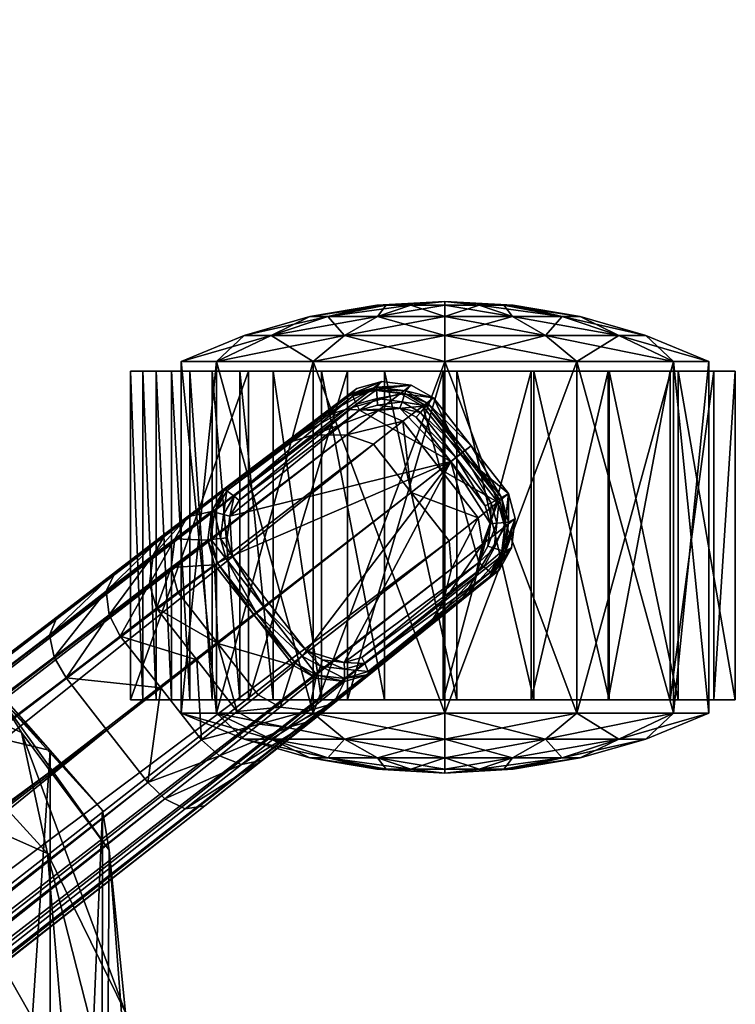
# Model space of a CAD drawing. Header units: inches. Extents: x 82 to 767, y -5 to 263.
# Tile 868 of 1056: x 696.04 to 698.28, y 129.52 to 132.6. Entities that reach past the tile are written whole.
import ezdxf

# ---------------------------------------------------------------- set-up
doc = ezdxf.new("R2010")
doc.units = ezdxf.units.IN
doc.header["$MEASUREMENT"] = 0
for name, color, linetype in [('A-FURN-3-COLLECTION-SEAT-BASE', 254, 'Continuous'), ('A-FURN-3-COLLECTION-SEAT-CASTER', 250, 'Continuous'), ('A-FURN-3-COLLECTION-SEAT-CUSHION', 12, 'Continuous')]:
    doc.layers.add(name, color=color, linetype=linetype)

# ---------------------------------------------------------------- blocks, each defined once
blk = doc.blocks.new('HCCE-LTUS-LA5XC-3D-3')
at = {"layer": 'A-FURN-3-COLLECTION-SEAT-BASE'}
mesh = blk.add_polyface(dxfattribs=at)
corners = [(-2.7089, -7.1316, 17.4314), (-2.6825, -7.1316, 17.5411), (-2.6805, -5.8437, 17.486), (-2.7067, -5.8437, 17.3769), (-1.3979, -5.8586, 17.5247), (-1.4144, -5.8586, 17.4137), (-1.4213, -7.1466, 17.4678), (-1.4048, -7.1466, 17.5794), (-1.3093, -0.767, 11.869), (-1.5515, -0.4969, 11.869), (-1.5515, -0.4969, 9.31), (-1.3093, -0.767, 9.31), (-1.5881, -0.5215, 9.2142), (-1.337, -0.8049, 9.2142), (-10.361, -7.6387, 4.1484), (-1.6472, -0.976, 7.4592), (-1.6558, -1.0843, 7.5418), (-1.5142, -1.0517, 7.5948), (-1.6522, -1.1055, 7.5942), (-1.5136, -1.0397, 7.5405), (-10.3699, -7.7653, 4.2669), (-10.3981, -7.5739, 4.1196), (-1.5655, -0.8311, 7.4151), (-1.6729, -1.105, 8.7922), (-1.4464, -0.955, 9.0677), (-1.5655, -0.8311, 9.0687), (-1.5509, -0.9093, 9.0372), (-1.5704, -1.0024, 8.967), (-1.5704, -1.0024, 8.967), (-1.5028, -0.9711, 9.0097), (-1.3667, -1.042, 8.8701), (-1.5142, -1.0516, 8.8406), (-1.3667, -1.042, 7.5946), (-1.5308, -1.0371, 8.8778), (-1.4464, -0.955, 7.4151), (-1.3696, -1.0426, 7.5404), (-1.5267, -0.9634, 7.4328), (-1.4087, -1.0275, 8.9347), (-1.3099, -1.0219, 8.9808), (-1.4464, -0.955, 9.0677), (-1.2845, -0.7321, 11.9698), (-1.5165, -0.4734, 11.9698), (-10.5261, -7.4101, 4.1196), (-1.7578, -0.6354, 7.4151), (-1.7578, -0.6354, 9.0687), (-1.5655, -0.8311, 9.0687), (-1.7555, -0.1818, 9.2142), (-1.8662, -0.3834, 9.0687), (-1.8662, -0.3834, 9.0687), (-1.3561, -0.622, 3.4781), (-1.5078, -0.4675, 3.4781), (-1.5934, -0.2687, 3.4781), (-1.3561, -0.622, 7.4151), (-1.5078, -0.4675, 7.4151), (-1.8662, -0.3835, 7.4151), (-1.5934, -0.2687, 7.4151)]
mesh.append_faces([[corners[k] for k in face] for face in [(24, 25, 26), (27, 28, 29), (26, 27, 29), (23, 33, 28), (22, 34, 36), (36, 15, 22), (29, 39, 24), (29, 24, 26), (23, 31, 33)]])
mesh.append_faces([[corners[k] for k in face] for face in [(44, 13, 12), (44, 47, 48)]], dxfattribs={"vtx0": -1})
mesh.append_faces([[corners[k] for k in face] for face in [(44, 25, 13)]], dxfattribs={"vtx0": -1, "vtx1": -1, "vtx2": -1})
mesh.append_faces([[corners[k] for k in face] for face in [(0, 1, 2), (2, 3, 0), (4, 5, 3), (3, 2, 4), (5, 6, 0), (0, 3, 5), (6, 7, 1), (1, 0, 6), (7, 4, 2), (2, 1, 7), (8, 9, 10), (11, 10, 12), (12, 13, 11), (14, 15, 16), (17, 18, 16), (16, 19, 17), (16, 18, 20), (21, 22, 15), (20, 18, 23), (30, 31, 17), (17, 32, 30), (31, 23, 18), (18, 17, 31), (34, 35, 19), (19, 36, 34), (32, 17, 19), (19, 35, 32), (15, 36, 19), (19, 16, 15), (29, 28, 33), (33, 37, 29), (38, 39, 29), (29, 37, 38), (31, 30, 37), (37, 33, 31), (40, 41, 9), (42, 43, 22), (44, 45, 25), (25, 24, 13), (44, 12, 46), (49, 50, 51), (34, 22, 52), (22, 43, 53), (53, 52, 22), (43, 54, 55), (55, 53, 43), (52, 53, 50), (50, 49, 52)]], dxfattribs={"vtx2": -1})
mesh = blk.add_polyface(dxfattribs=at)
corners = [(-10.8635, -7.9284, 2.02), (-10.987, -7.7703, 2.02), (-10.8738, -7.6819, 3.525), (-1.5509, -0.9093, 9.0372), (-11.2776, -8.3358, 4.5306), (-11.1698, -8.335, 4.491), (-1.5704, -1.0024, 8.967), (-1.6558, -1.0843, 7.5418), (-10.3458, -7.7081, 4.2062), (-10.361, -7.6387, 4.1484), (-1.5655, -0.8311, 9.0687), (-11.3609, -8.3067, 4.5466), (-1.5655, -0.8311, 9.0687), (-10.3699, -7.7653, 4.2669), (-11.0853, -8.3086, 4.4413), (-1.6729, -1.105, 8.7922), (-1.5704, -1.0024, 8.967), (-1.6472, -0.976, 7.4592), (-10.3981, -7.5739, 4.1196), (-10.8077, -7.6302, 3.7745), (-10.6952, -7.5422, 3.9671), (-10.568, -7.7049, 3.9671), (-10.6814, -7.792, 3.7745), (-10.5331, -7.7714, 3.9937), (-10.6593, -7.8683, 3.7791), (-10.7481, -7.8428, 3.525), (-10.5236, -7.8452, 4.0499), (-10.5524, -7.906, 4.1098), (-1.5655, -0.8311, 7.4151), (-10.5261, -7.4101, 4.1196), (-1.7578, -0.6354, 9.0687), (-11.4794, -8.155, 4.5466), (-1.933, -0.3403, 9.0372), (-2.0266, -0.3232, 8.967), (-11.5792, -7.8111, 4.491), (-11.606, -7.9154, 4.5306), (-2.1347, -0.3713, 7.5418), (-2.0312, -0.4043, 7.4592), (-10.7079, -7.1946, 4.1484), (-10.7716, -7.1631, 4.2062), (-1.8662, -0.3834, 9.0687), (-1.8662, -0.3834, 9.0687), (-11.5979, -8.0033, 4.5466), (-10.8329, -7.1727, 4.2669), (-2.153, -0.3599, 7.5942), (-2.0266, -0.3232, 8.967), (-2.1604, -0.3792, 8.7922), (-11.5331, -7.7354, 4.4413), (-1.8662, -0.3835, 7.4151), (-10.654, -7.2463, 4.1196), (-10.9341, -7.4685, 3.7745), (-10.8223, -7.3796, 3.9671), (-11.0029, -7.4286, 3.7791), (-10.8783, -7.3296, 3.9937), (-10.9476, -7.3025, 4.0499), (-11.0135, -7.3158, 4.1098), (-1.7578, -0.6354, 7.4151)]
mesh.append_faces([[corners[k] for k in face] for face in [(41, 35, 42), (33, 47, 34)]], dxfattribs={"vtx0": -1})
mesh.append_faces([[corners[k] for k in face] for face in [(10, 4, 12), (6, 14, 16)]], dxfattribs={"vtx0": -1, "vtx1": -1})
mesh.append_faces([[corners[k] for k in face] for face in [(41, 40, 35), (33, 45, 47)]], dxfattribs={"vtx1": -1, "vtx2": -1})
mesh.append_faces([[corners[k] for k in face] for face in [(0, 1, 2), (3, 4, 5), (5, 6, 3), (7, 8, 9), (10, 11, 4), (4, 3, 12), (13, 8, 7), (6, 5, 14), (14, 15, 16), (17, 9, 18), (19, 20, 21), (21, 22, 19), (21, 23, 24), (24, 22, 21), (2, 19, 22), (22, 25, 2), (18, 9, 23), (23, 21, 18), (26, 23, 9), (9, 8, 26), (8, 13, 27), (15, 14, 13), (28, 18, 29), (18, 21, 20), (20, 29, 18), (11, 10, 30), (30, 31, 11), (32, 33, 34), (34, 35, 32), (36, 37, 38), (38, 39, 36), (40, 32, 35), (43, 44, 36), (36, 39, 43), (45, 46, 47), (37, 48, 49), (49, 38, 37), (19, 50, 51), (51, 20, 19), (52, 53, 51), (50, 19, 2), (49, 51, 53), (53, 38, 49), (54, 39, 38), (38, 53, 54), (55, 43, 39), (46, 44, 43), (43, 47, 46), (48, 56, 29), (29, 49, 48), (49, 29, 20), (20, 51, 49), (42, 31, 30), (30, 41, 42)]], dxfattribs={"vtx2": -1})
mesh = blk.add_polyface(dxfattribs=at)
corners = [(-11.1106, -7.6122, 2.02), (-10.9996, -7.521, 3.525), (-10.8738, -7.6819, 3.525), (-10.987, -7.7703, 2.02), (-11.1592, -7.4712, 3.5388), (-11.0692, -7.4818, 3.5262), (-11.1802, -7.5731, 2.0196), (-11.27, -7.5627, 2.0187), (-11.2358, -7.4931, 3.5732), (-11.3469, -7.5849, 2.0175), (-11.0932, -7.4183, 3.7992), (-10.9476, -7.3025, 4.0499), (-10.8783, -7.3296, 3.9937), (-11.0029, -7.4286, 3.7791), (-10.8223, -7.3796, 3.9671), (-10.9341, -7.4685, 3.7745), (-11.1705, -7.4406, 3.8396), (-11.0135, -7.3158, 4.1098), (-10.7716, -7.1631, 4.2062), (-11.7346, -7.8994, 2.0215), (-11.7547, -7.9113, 4.0419), (-11.7216, -7.8849, 4.1967), (-11.6366, -7.8174, 4.3498), (-11.5331, -7.7354, 4.4413), (-10.8329, -7.1727, 4.2669), (-11.3445, -7.5936, 1.9974), (-11.2708, -7.5722, 1.9987), (-11.2705, -7.6013, 1.9717), (-11.3337, -7.6194, 1.9706), (-11.1842, -7.5821, 1.9998), (-11.1948, -7.6101, 1.9726), (-11.1173, -7.6196, 2.0003), (-11.1375, -7.6424, 1.9731), (-11.7278, -7.9048, 2.0013), (-11.7068, -7.922, 1.9747), (-11.3248, -7.638, 1.9623), (-11.2694, -7.622, 1.9635), (-11.2016, -7.6299, 1.9646), (-11.1512, -7.6582, 1.9651), (-10.9948, -7.7764, 2.0003), (-11.0184, -7.7948, 1.9731), (-11.0346, -7.8074, 1.9651), (-11.6909, -7.9352, 1.9664)]
mesh.append_faces([[corners[k] for k in face] for face in [(0, 1, 2), (2, 3, 0), (4, 5, 6), (6, 7, 4), (8, 4, 7), (7, 9, 8), (5, 1, 0), (0, 6, 5), (10, 11, 12), (12, 13, 10), (14, 15, 13), (16, 17, 11), (11, 10, 16), (2, 1, 15), (4, 10, 13), (13, 5, 4), (8, 16, 10), (10, 4, 8), (15, 1, 5), (5, 13, 15), (18, 11, 17), (8, 9, 19), (19, 20, 8), (20, 21, 16), (16, 8, 20), (22, 17, 16), (16, 21, 22), (23, 24, 17), (17, 22, 23), (25, 26, 27), (27, 28, 25), (26, 29, 30), (30, 27, 26), (29, 31, 32), (32, 30, 29), (33, 25, 28), (9, 7, 26), (26, 25, 9), (7, 6, 29), (29, 26, 7), (6, 0, 31), (31, 29, 6), (34, 28, 35), (28, 27, 36), (36, 35, 28), (27, 30, 37), (37, 36, 27), (30, 32, 38), (38, 37, 30), (25, 33, 19), (19, 9, 25), (39, 40, 32), (32, 31, 39), (40, 41, 38), (38, 32, 40), (3, 39, 31), (31, 0, 3), (42, 35, 36), (36, 37, 38)]], dxfattribs={"vtx2": -1})
mesh = blk.add_polyface(dxfattribs=at)
corners = [(-11.8055, -8.0738, 4.1709), (-11.7941, -7.9817, 4.1036), (-11.7733, -7.9696, 2.0203), (-11.784, -8.0617, 2.0192), (-11.7842, -8.1512, 4.2102), (-11.7623, -8.1388, 2.0187), (-11.7547, -7.9113, 4.0419), (-11.7346, -7.8994, 2.0215), (-11.7722, -8.0473, 4.3172), (-11.7032, -7.9925, 4.4416), (-11.6813, -7.892, 4.4), (-11.761, -7.9552, 4.2565), (-11.6366, -7.8174, 4.3498), (-11.7216, -7.8849, 4.1967), (-11.751, -8.1247, 4.349), (-11.6895, -8.0758, 4.4601), (-11.5331, -7.7354, 4.4413), (-11.5792, -7.8111, 4.491), (-11.606, -7.9154, 4.5306), (-11.5979, -8.0033, 4.5466), (-11.73, -8.1224, 1.9719), (-11.6192, -8.2642, 1.9719), (-11.6405, -8.2808, 1.9986), (-11.7545, -8.1349, 1.9986), (-11.7753, -8.0609, 1.9991), (-11.7479, -8.0586, 1.9724), (-11.765, -7.972, 2.0001), (-11.7389, -7.9802, 1.9735), (-11.7278, -7.9048, 2.0013), (-11.7068, -7.922, 1.9747), (-11.3337, -7.6194, 1.9706), (-11.7116, -8.1131, 1.9636), (-11.6033, -8.2518, 1.9636), (-11.3248, -7.638, 1.9623), (-11.6909, -7.9352, 1.9664), (-11.6472, -8.2861, 2.0187), (-11.7274, -8.0569, 1.9641), (-11.7192, -7.9864, 1.9652), (-11.2694, -7.622, 1.9635), (-11.1512, -7.6582, 1.9651), (-11.6668, -8.3014, 4.2102), (-11.6334, -8.2753, 4.349), (-11.5714, -8.2269, 4.4601), (-11.4794, -8.155, 4.5466)]
mesh.append_faces([[corners[k] for k in face] for face in [(32, 36, 34), (32, 34, 38), (32, 38, 39)]], dxfattribs={"vtx0": -1, "vtx1": -1, "vtx2": -1})
mesh.append_faces([[corners[k] for k in face] for face in [(0, 1, 2), (2, 3, 0), (4, 0, 3), (3, 5, 4), (1, 6, 7), (7, 2, 1), (8, 9, 10), (10, 11, 8), (12, 13, 11), (11, 10, 12), (14, 15, 9), (9, 8, 14), (0, 8, 11), (11, 1, 0), (16, 12, 10), (10, 17, 16), (4, 14, 8), (8, 0, 4), (9, 18, 17), (17, 10, 9), (13, 6, 1), (1, 11, 13), (15, 19, 18), (18, 9, 15), (20, 21, 22), (22, 23, 20), (23, 24, 25), (25, 20, 23), (24, 26, 27), (27, 25, 24), (26, 28, 29), (29, 27, 26), (30, 29, 28), (31, 32, 21), (21, 20, 31), (5, 3, 24), (24, 23, 5), (3, 2, 26), (26, 24, 3), (2, 7, 28), (28, 26, 2), (33, 34, 29), (35, 5, 23), (20, 25, 36), (36, 31, 20), (25, 27, 37), (37, 36, 25), (27, 29, 34), (34, 37, 27), (32, 31, 36), (36, 37, 34), (40, 4, 5), (41, 14, 4), (14, 41, 42), (42, 15, 14), (15, 42, 43), (43, 19, 15)]], dxfattribs={"vtx2": -1})
mesh = blk.add_polyface(dxfattribs=at)
corners = [(-10.8738, -7.6819, 3.525), (-10.7481, -7.8428, 3.525), (-10.8635, -7.9284, 2.02), (-10.7385, -8.0096, 3.5388), (-10.8541, -8.0951, 2.0187), (-10.8424, -8.0055, 2.0196), (-10.727, -7.9198, 3.5262), (-10.7782, -8.0787, 3.5732), (-10.8942, -8.1643, 2.0175), (-11.1899, -8.3892, 4.3498), (-11.2731, -8.4146, 4.4), (-11.3536, -8.4765, 4.2565), (-11.0853, -8.3086, 4.4413), (-11.1698, -8.335, 4.491), (-11.3758, -8.4115, 4.4416), (-10.6593, -7.8683, 3.7791), (-10.6712, -7.9585, 3.7992), (-10.7115, -8.028, 3.8396), (-10.6814, -7.792, 3.7745), (-11.3095, -8.481, 4.0419), (-11.2931, -8.4644, 2.0215), (-11.2759, -8.4553, 4.1967), (-10.5524, -7.906, 4.1098), (-10.3699, -7.7653, 4.2669), (-10.902, -8.1599, 1.9974), (-10.9244, -8.1432, 1.9706), (-10.8916, -8.0862, 1.9717), (-10.8634, -8.0936, 1.9987), (-10.8819, -8.0106, 1.9726), (-10.8521, -8.0072, 1.9998), (-10.8993, -7.9472, 1.9731), (-10.8723, -7.9332, 2.0003), (-11.2967, -8.4566, 2.0013), (-11.3083, -8.432, 1.9747), (-10.9404, -8.1301, 1.9623), (-11.3172, -8.4134, 1.9664), (-10.9115, -8.0802, 1.9635), (-10.9027, -8.0125, 1.9646), (-10.918, -7.9567, 1.9651), (-10.9948, -7.7764, 2.0003), (-11.0184, -7.7948, 1.9731), (-11.0346, -7.8074, 1.9651), (-10.987, -7.7703, 2.02), (-11.6033, -8.2518, 1.9636), (-11.1512, -7.6582, 1.9651)]
mesh.append_faces([[corners[k] for k in face] for face in [(38, 36, 43)]], dxfattribs={"vtx0": -1, "vtx1": -1, "vtx2": -1})
mesh.append_faces([[corners[k] for k in face] for face in [(41, 38, 43), (41, 43, 44)]], dxfattribs={"vtx1": -1})
mesh.append_faces([[corners[k] for k in face] for face in [(0, 1, 2), (3, 4, 5), (5, 6, 3), (7, 8, 4), (4, 3, 7), (6, 5, 2), (2, 1, 6), (9, 10, 11), (12, 13, 10), (10, 9, 12), (14, 10, 13), (3, 6, 15), (15, 16, 3), (7, 3, 16), (16, 17, 7), (18, 15, 6), (6, 1, 18), (7, 19, 20), (20, 8, 7), (19, 7, 17), (17, 21, 19), (9, 21, 17), (17, 22, 9), (12, 9, 22), (22, 23, 12), (24, 25, 26), (26, 27, 24), (27, 26, 28), (28, 29, 27), (29, 28, 30), (30, 31, 29), (25, 24, 32), (32, 33, 25), (8, 24, 27), (27, 4, 8), (4, 27, 29), (29, 5, 4), (5, 29, 31), (31, 2, 5), (34, 25, 33), (33, 35, 34), (25, 34, 36), (36, 26, 25), (26, 36, 37), (37, 28, 26), (28, 37, 38), (38, 30, 28), (24, 8, 20), (20, 32, 24), (39, 31, 30), (30, 40, 39), (40, 30, 38), (38, 41, 40), (42, 2, 31), (31, 39, 42), (38, 37, 36), (36, 34, 35)]], dxfattribs={"vtx2": -1})
mesh = blk.add_polyface(dxfattribs=at)
corners = [(-5.9767, -10.8979, 27.9302), (-5.9767, -12.5577, 27.9302), (-5.974, -12.558, 28.0579), (-5.974, -10.8976, 28.0579), (-5.8018, -12.9866, 27.9299), (-5.9391, -12.7152, 27.9302), (-5.385, -13.2931, 27.9292), (-5.9393, -10.7404, 27.9302), (-5.8022, -10.4685, 27.9299), (-5.384, -10.1593, 27.9292), (-5.5691, -13.2656, 27.926), (-5.7644, -13.0703, 27.9281), (-5.8018, -12.9866, 27.9299), (-5.8022, -10.4685, 27.9299), (-5.7644, -10.3853, 27.9281), (-5.5664, -13.2659, 28.0537), (-5.7617, -13.0706, 28.0557), (-5.5691, -10.19, 27.926), (-5.7617, -10.385, 28.0557), (-5.9449, -10.7378, 27.9299), (-5.8551, -10.521, 27.929), (-5.8551, -12.9346, 27.929), (-5.9449, -12.7178, 27.9299), (-5.8523, -12.9349, 28.0566), (-5.9421, -12.7181, 28.0576), (-5.9421, -10.7375, 28.0576), (-5.8523, -10.5207, 28.0566), (-5.5505, -10.2085, 28.0777), (-5.7424, -10.4004, 28.0797), (-5.8304, -10.5321, 28.0806), (-5.9184, -10.7445, 28.0815), (-5.9493, -10.8999, 28.0818), (-5.9493, -12.5557, 28.0818), (-5.9184, -12.7111, 28.0815), (-5.8304, -12.9235, 28.0806), (-5.7424, -13.0552, 28.0797), (-10.6712, -7.9585, 3.7992), (-10.6593, -7.8683, 3.7791), (-10.5331, -7.7714, 3.9937), (-10.5236, -7.8452, 4.0499), (-10.7115, -8.028, 3.8396), (-10.5524, -7.906, 4.1098), (-10.3458, -7.7081, 4.2062)]
mesh.append_faces([[corners[k] for k in face] for face in [(14, 13, 20), (21, 12, 11), (19, 7, 0), (22, 1, 5)]])
mesh.append_faces([[corners[k] for k in face] for face in [(27, 29, 31), (31, 33, 35)]], dxfattribs={"vtx0": -1, "vtx1": -1, "vtx2": -1})
mesh.append_faces([[corners[k] for k in face] for face in [(1, 7, 8), (1, 8, 9), (10, 12, 4), (21, 5, 4)]], dxfattribs={"vtx0": -1, "vtx2": -1})
mesh.append_faces([[corners[k] for k in face] for face in [(20, 13, 19), (12, 21, 4)]], dxfattribs={"vtx1": -1})
mesh.append_faces([[corners[k] for k in face] for face in [(6, 4, 1), (13, 8, 19)]], dxfattribs={"vtx1": -1, "vtx2": -1})
mesh.append_faces([[corners[k] for k in face] for face in [(0, 1, 2), (2, 3, 0), (4, 5, 1), (1, 0, 7), (10, 11, 12), (8, 13, 14), (15, 16, 11), (17, 14, 18), (8, 7, 19), (21, 22, 5), (22, 21, 23), (23, 24, 22), (20, 19, 25), (25, 26, 20), (1, 22, 24), (24, 2, 1), (14, 20, 26), (26, 18, 14), (21, 11, 16), (16, 23, 21), (19, 0, 3), (3, 25, 19), (27, 28, 29), (29, 30, 31), (31, 32, 33), (33, 34, 35), (2, 32, 31), (31, 3, 2), (35, 16, 15), (25, 30, 29), (29, 26, 25), (23, 34, 33), (33, 24, 23), (3, 31, 30), (30, 25, 3), (16, 35, 34), (34, 23, 16), (26, 29, 28), (28, 18, 26), (24, 33, 32), (32, 2, 24), (36, 37, 38), (38, 39, 36), (40, 36, 39), (39, 41, 40), (41, 39, 42)]], dxfattribs={"vtx2": -1})
mesh = blk.add_polyface(dxfattribs=at)
corners = [(-11.4795, -8.491, 4.1709), (-11.4625, -8.4731, 2.0192), (-11.3706, -8.485, 2.0203), (-11.3874, -8.5023, 4.1036), (-11.5495, -8.4517, 4.2102), (-11.5321, -8.4334, 2.0187), (-11.2931, -8.4644, 2.0215), (-11.3095, -8.481, 4.0419), (-11.4457, -8.4652, 4.3172), (-11.3536, -8.4765, 4.2565), (-11.2731, -8.4146, 4.4), (-11.3758, -8.4115, 4.4416), (-11.2759, -8.4553, 4.1967), (-11.1899, -8.3892, 4.3498), (-11.5157, -8.4259, 4.349), (-11.4534, -8.378, 4.4601), (-11.1698, -8.335, 4.491), (-11.2776, -8.3358, 4.5306), (-11.3609, -8.3067, 4.5466), (-11.5084, -8.406, 1.9719), (-11.5264, -8.4268, 1.9986), (-11.6405, -8.2808, 1.9986), (-11.6192, -8.2642, 1.9719), (-11.4508, -8.4389, 1.9724), (-11.4597, -8.4649, 1.9991), (-11.3725, -8.4491, 1.9735), (-11.371, -8.4764, 2.0001), (-11.3083, -8.432, 1.9747), (-11.2967, -8.4566, 2.0013), (-11.4949, -8.3905, 1.9636), (-11.6033, -8.2518, 1.9636), (-11.6472, -8.2861, 2.0187), (-11.4442, -8.4194, 1.9641), (-11.3738, -8.4285, 1.9652), (-11.3172, -8.4134, 1.9664), (-10.9115, -8.0802, 1.9635), (-11.6668, -8.3014, 4.2102), (-11.6334, -8.2753, 4.349), (-11.5714, -8.2269, 4.4601), (-11.4794, -8.155, 4.5466), (-11.7545, -8.1349, 1.9986), (-11.7623, -8.1388, 2.0187), (-11.7842, -8.1512, 4.2102)]
mesh.append_faces([[corners[k] for k in face] for face in [(34, 32, 30), (35, 34, 30)]], dxfattribs={"vtx0": -1, "vtx1": -1, "vtx2": -1})
mesh.append_faces([[corners[k] for k in face] for face in [(0, 1, 2), (2, 3, 0), (4, 5, 1), (1, 0, 4), (3, 2, 6), (6, 7, 3), (8, 9, 10), (10, 11, 8), (9, 12, 13), (14, 8, 11), (11, 15, 14), (0, 3, 9), (9, 8, 0), (4, 0, 8), (8, 14, 4), (16, 17, 11), (12, 9, 3), (3, 7, 12), (15, 11, 17), (17, 18, 15), (19, 20, 21), (21, 22, 19), (20, 19, 23), (23, 24, 20), (24, 23, 25), (25, 26, 24), (26, 25, 27), (27, 28, 26), (29, 19, 22), (22, 30, 29), (5, 20, 24), (24, 1, 5), (1, 24, 26), (26, 2, 1), (2, 26, 28), (28, 6, 2), (20, 5, 31), (31, 21, 20), (19, 29, 32), (32, 23, 19), (23, 32, 33), (33, 25, 23), (25, 33, 34), (34, 27, 25), (34, 33, 32), (32, 29, 30), (5, 4, 36), (36, 31, 5), (4, 14, 37), (37, 36, 4), (14, 15, 38), (38, 37, 14), (15, 18, 39), (39, 38, 15), (40, 21, 31), (41, 31, 36), (42, 36, 37)]], dxfattribs={"vtx2": -1})
at = {"layer": 'A-FURN-3-COLLECTION-SEAT-CASTER'}
mesh = blk.add_polyface(dxfattribs=at)
corners = [(-11.5852, -8.5656, 1.6412), (-11.5852, -7.4636, 1.6412), (-11.9985, -7.4636, 1.5304), (-11.5852, -8.5656, -0.0119), (-11.5852, -7.4636, -0.0119), (-11.172, -7.4636, 0.0988), (-11.5852, -7.3821, 1.4437), (-11.172, -7.4636, 1.5304), (-11.8998, -7.3821, 1.3594), (-11.5852, -7.3821, 0.1855), (-11.9985, -7.4636, 0.0988), (-11.2707, -7.3821, 0.2698), (-11.5852, -7.3231, 1.2384), (-11.2707, -7.3821, 1.3594), (-11.3733, -7.3231, 1.1817), (-11.7972, -7.3231, 1.1817), (-11.5852, -7.3231, 0.3908), (-11.8998, -7.3821, 0.2698), (-11.7972, -7.3231, 0.4475), (-11.3733, -7.3231, 0.4475), (-11.5852, -7.2874, 1.0279), (-11.4786, -7.2874, 0.9993), (-11.6919, -7.2874, 0.9993), (-11.7699, -7.2874, 0.9212), (-11.5852, -7.2874, 0.6014), (-11.6919, -7.2874, 0.6299), (-11.4786, -7.2874, 0.6299), (-11.4006, -7.2874, 0.708), (-11.372, -7.2874, 0.8146), (-11.5852, -7.2755, 0.8146), (-11.4006, -7.2874, 0.9212), (-11.7985, -7.2874, 0.8146), (-11.7699, -7.2874, 0.708), (-11.8631, -7.505, 1.7042), (-11.6228, -7.505, 1.7532), (-11.6228, -8.535, 1.7532), (-11.3956, -7.505, 1.7383), (-11.3956, -8.535, 1.7383), (-11.28, -7.505, 1.9642), (-11.5791, -7.505, 1.9372), (-11.5791, -8.535, 1.9372), (-11.855, -7.505, 1.8781), (-11.855, -8.535, 1.8781)]
mesh.append_faces([[corners[k] for k in face] for face in [(28, 29, 30), (30, 29, 21), (21, 29, 20), (20, 29, 22), (22, 29, 23), (23, 29, 31), (31, 29, 32), (32, 29, 25), (25, 29, 24), (24, 29, 26), (26, 29, 27), (27, 29, 28)]])
mesh.append_faces([[corners[k] for k in face] for face in [(34, 41, 39), (36, 39, 38)]], dxfattribs={"vtx0": -1, "vtx2": -1})
mesh.append_faces([[corners[k] for k in face] for face in [(34, 33, 41), (36, 34, 39)]], dxfattribs={"vtx1": -1, "vtx2": -1})
mesh.append_faces([[corners[k] for k in face] for face in [(0, 1, 2), (3, 4, 5), (6, 1, 7), (1, 6, 8), (9, 4, 10), (4, 9, 11), (12, 6, 13), (13, 14, 12), (15, 8, 6), (6, 12, 15), (16, 9, 17), (17, 18, 16), (19, 11, 9), (9, 16, 19), (20, 12, 14), (14, 21, 20), (22, 15, 12), (12, 20, 22), (15, 22, 23), (24, 16, 18), (18, 25, 24), (26, 19, 16), (16, 24, 26), (19, 26, 27), (33, 34, 35), (34, 36, 37), (38, 39, 40), (39, 41, 42)]], dxfattribs={"vtx2": -1})
mesh = blk.add_polyface(dxfattribs=at)
corners = [(-11.9985, -8.5656, 1.5304), (-11.9985, -7.4636, 1.5304), (-12.301, -7.4636, 1.2279), (-12.301, -8.5656, 1.2279), (-12.4118, -7.4636, 0.8146), (-12.4118, -8.5656, 0.8146), (-12.301, -7.4636, 0.4013), (-12.301, -8.5656, 0.4013), (-11.9985, -7.4636, 0.0988), (-11.9985, -8.5656, 0.0988), (-11.5852, -7.4636, -0.0119), (-11.8998, -7.3821, 1.3594), (-11.5852, -7.4636, 1.6412), (-12.1301, -7.3821, 1.1292), (-12.2144, -7.3821, 0.8146), (-12.1301, -7.3821, 0.5), (-11.8998, -7.3821, 0.2698), (-11.5852, -7.3821, 0.1855), (-11.9523, -7.3231, 1.0265), (-11.7972, -7.3231, 1.1817), (-12.0091, -7.3231, 0.8146), (-11.9523, -7.3231, 0.6027), (-11.7972, -7.3231, 0.4475), (-11.7699, -7.2874, 0.9212), (-11.7985, -7.2874, 0.8146), (-11.7699, -7.2874, 0.708), (-11.6919, -7.2874, 0.6299), (-12.3158, -7.505, 1.3461), (-12.0996, -7.505, 1.5742), (-12.0996, -8.535, 1.5742), (-11.8631, -7.505, 1.7042), (-11.8631, -8.535, 1.7042), (-11.855, -7.505, 1.8781), (-12.0962, -7.505, 1.7711), (-12.0962, -8.535, 1.7711), (-12.2909, -7.505, 1.6002), (-12.2909, -8.535, 1.6002), (-12.4276, -7.505, 1.3493), (-12.4276, -8.535, 1.3493), (-12.4948, -7.505, 1.0024), (-12.4948, -8.535, 1.0024), (-12.3158, -8.535, 1.3461)]
mesh.append_faces([[corners[k] for k in face] for face in [(27, 37, 35), (28, 35, 33), (30, 33, 32)]], dxfattribs={"vtx0": -1, "vtx2": -1})
mesh.append_faces([[corners[k] for k in face] for face in [(28, 27, 35), (30, 28, 33)]], dxfattribs={"vtx1": -1, "vtx2": -1})
mesh.append_faces([[corners[k] for k in face] for face in [(0, 1, 2), (3, 2, 4), (5, 4, 6), (7, 6, 8), (9, 8, 10), (11, 1, 12), (13, 2, 1), (1, 11, 13), (14, 4, 2), (2, 13, 14), (15, 6, 4), (4, 14, 15), (16, 8, 6), (6, 15, 16), (8, 16, 17), (18, 13, 11), (11, 19, 18), (20, 14, 13), (13, 18, 20), (21, 15, 14), (14, 20, 21), (22, 16, 15), (15, 21, 22), (23, 18, 19), (24, 20, 18), (18, 23, 24), (25, 21, 20), (20, 24, 25), (26, 22, 21), (21, 25, 26), (27, 28, 29), (28, 30, 31), (32, 33, 34), (33, 35, 36), (35, 37, 38), (37, 39, 40), (41, 40, 39), (39, 27, 41), (27, 39, 37)]], dxfattribs={"vtx2": -1})
mesh = blk.add_polyface(dxfattribs=at)
corners = [(-10.7587, -8.5656, 0.8146), (-10.7587, -7.4636, 0.8146), (-10.8694, -7.4636, 1.2279), (-10.8694, -8.5656, 1.2279), (-11.172, -7.4636, 1.5304), (-11.172, -8.5656, 1.5304), (-11.5852, -7.4636, 1.6412), (-11.172, -8.5656, 0.0988), (-11.172, -7.4636, 0.0988), (-10.8694, -7.4636, 0.4013), (-10.8694, -8.5656, 0.4013), (-11.0404, -7.3821, 1.1292), (-10.9561, -7.3821, 0.8146), (-11.2707, -7.3821, 1.3594), (-11.5852, -7.3821, 1.4437), (-11.2707, -7.3821, 0.2698), (-11.5852, -7.4636, -0.0119), (-11.0404, -7.3821, 0.5), (-11.2182, -7.3231, 1.0265), (-11.1614, -7.3231, 0.8146), (-11.3733, -7.3231, 1.1817), (-11.2182, -7.3231, 0.6027), (-11.3733, -7.3231, 0.4475), (-11.4006, -7.2874, 0.9212), (-11.372, -7.2874, 0.8146), (-11.4786, -7.2874, 0.9993), (-11.4006, -7.2874, 0.708), (-11.3956, -7.505, 1.7383), (-11.1981, -7.505, 1.677), (-11.1981, -8.535, 1.677), (-11.047, -7.505, 1.5863), (-11.0471, -8.535, 1.5863), (-10.9421, -7.505, 1.4848), (-10.9421, -8.535, 1.4848), (-10.8561, -7.505, 1.3699), (-10.8561, -8.535, 1.3699), (-10.7859, -7.505, 1.2438), (-10.7859, -8.535, 1.2438), (-10.7284, -7.505, 1.1088), (-10.7284, -8.535, 1.1088), (-10.5998, -7.505, 1.9752), (-10.9693, -7.505, 1.9752), (-10.9693, -8.535, 1.9752), (-11.28, -7.505, 1.9642), (-11.28, -8.535, 1.9642)]
mesh.append_faces([[corners[k] for k in face] for face in [(28, 43, 41), (32, 41, 40)]], dxfattribs={"vtx0": -1, "vtx2": -1})
mesh.append_faces([[corners[k] for k in face] for face in [(28, 27, 43), (30, 28, 41), (32, 30, 41), (34, 32, 40)]], dxfattribs={"vtx1": -1, "vtx2": -1})
mesh.append_faces([[corners[k] for k in face] for face in [(0, 1, 2), (3, 2, 4), (5, 4, 6), (7, 8, 9), (10, 9, 1), (11, 2, 1), (1, 12, 11), (13, 4, 2), (2, 11, 13), (4, 13, 14), (15, 8, 16), (17, 9, 8), (8, 15, 17), (12, 1, 9), (9, 17, 12), (18, 11, 12), (12, 19, 18), (20, 13, 11), (11, 18, 20), (21, 17, 15), (15, 22, 21), (19, 12, 17), (17, 21, 19), (23, 18, 19), (19, 24, 23), (25, 20, 18), (18, 23, 25), (26, 21, 22), (24, 19, 21), (21, 26, 24), (27, 28, 29), (28, 30, 31), (30, 32, 33), (32, 34, 35), (34, 36, 37), (36, 38, 39), (40, 41, 42), (41, 43, 44)]], dxfattribs={"vtx2": -1})
mesh = blk.add_polyface(dxfattribs=at)
corners = [(-11.9523, -8.7061, 1.0265), (-11.7699, -8.7418, 0.9212), (-11.6919, -8.7418, 0.9993), (-11.7972, -8.7061, 1.1817), (-12.0091, -8.7061, 0.8146), (-11.7985, -8.7418, 0.8146), (-11.9523, -8.7061, 0.6027), (-11.7699, -8.7418, 0.708), (-11.7972, -8.7061, 0.4475), (-12.1301, -8.6471, 1.1292), (-11.8998, -8.6471, 1.3594), (-12.2144, -8.6471, 0.8146), (-12.1301, -8.6471, 0.5), (-11.8998, -8.6471, 0.2698), (-11.9985, -8.5656, 1.5304), (-11.5852, -8.6471, 1.4437), (-12.301, -8.5656, 1.2279), (-12.4118, -8.5656, 0.8146), (-12.301, -8.5656, 0.4013), (-11.9985, -8.5656, 0.0988), (-11.5852, -8.5656, -0.0119), (-11.9985, -7.4636, 1.5304), (-11.5852, -8.5656, 1.6412), (-12.301, -7.4636, 1.2279), (-12.4118, -7.4636, 0.8146), (-12.301, -7.4636, 0.4013), (-11.9985, -7.4636, 0.0988), (-12.0996, -8.535, 1.5742), (-12.3158, -8.535, 1.3461), (-12.3158, -7.505, 1.3461), (-11.8631, -8.535, 1.7042), (-12.0996, -7.505, 1.5742), (-11.6228, -8.535, 1.7532), (-11.8631, -7.505, 1.7042), (-12.0962, -8.535, 1.7711), (-11.855, -8.535, 1.8781), (-11.855, -7.505, 1.8781), (-12.2909, -8.535, 1.6002), (-12.0962, -7.505, 1.7711), (-12.4276, -8.535, 1.3493), (-12.2909, -7.505, 1.6002), (-12.4948, -8.535, 1.0024), (-12.4276, -7.505, 1.3493)]
mesh.append_faces([[corners[k] for k in face] for face in [(37, 28, 27), (34, 27, 30)]], dxfattribs={"vtx0": -1, "vtx2": -1})
mesh.append_faces([[corners[k] for k in face] for face in [(37, 39, 28), (34, 37, 27), (35, 34, 30)]], dxfattribs={"vtx1": -1, "vtx2": -1})
mesh.append_faces([[corners[k] for k in face] for face in [(0, 1, 2), (2, 3, 0), (4, 5, 1), (1, 0, 4), (6, 7, 5), (5, 4, 6), (7, 6, 8), (9, 0, 3), (3, 10, 9), (11, 4, 0), (0, 9, 11), (12, 6, 4), (4, 11, 12), (13, 8, 6), (6, 12, 13), (14, 10, 15), (16, 9, 10), (10, 14, 16), (17, 11, 9), (9, 16, 17), (18, 12, 11), (11, 17, 18), (19, 13, 12), (12, 18, 19), (13, 19, 20), (21, 14, 22), (23, 16, 14), (24, 17, 16), (25, 18, 17), (26, 19, 18), (27, 28, 29), (30, 27, 31), (32, 30, 33), (34, 35, 36), (37, 34, 38), (39, 37, 40), (41, 39, 42), (39, 41, 28)]], dxfattribs={"vtx2": -1})
mesh = blk.add_polyface(dxfattribs=at)
corners = [(-11.5852, -8.7537, 0.8146), (-11.372, -8.7418, 0.8146), (-11.4006, -8.7418, 0.9212), (-11.4786, -8.7418, 0.9993), (-11.5852, -8.7418, 1.0279), (-11.6919, -8.7418, 0.9993), (-11.7699, -8.7418, 0.9212), (-11.7985, -8.7418, 0.8146), (-11.7699, -8.7418, 0.708), (-11.6919, -8.7418, 0.6299), (-11.5852, -8.7418, 0.6014), (-11.4786, -8.7418, 0.6299), (-11.4006, -8.7418, 0.708), (-11.3733, -8.7061, 1.1817), (-11.5852, -8.7061, 1.2384), (-11.7972, -8.7061, 1.1817), (-11.7972, -8.7061, 0.4475), (-11.5852, -8.7061, 0.3908), (-11.3733, -8.7061, 0.4475), (-11.2182, -8.7061, 0.6027), (-11.5852, -8.6471, 1.4437), (-11.2707, -8.6471, 1.3594), (-11.8998, -8.6471, 1.3594), (-11.5852, -8.6471, 0.1855), (-11.8998, -8.6471, 0.2698), (-11.2707, -8.6471, 0.2698), (-11.5852, -8.5656, 1.6412), (-11.9985, -8.5656, 1.5304), (-11.5852, -8.5656, -0.0119), (-11.172, -8.5656, 0.0988), (-11.5852, -7.4636, 1.6412), (-11.172, -8.5656, 1.5304), (-11.5852, -7.4636, -0.0119), (-11.9985, -8.5656, 0.0988), (-11.3956, -8.535, 1.7383), (-11.6228, -8.535, 1.7532), (-11.6228, -7.505, 1.7532), (-11.5791, -8.535, 1.9372), (-11.28, -8.535, 1.9642), (-11.28, -7.505, 1.9642), (-11.855, -8.535, 1.8781), (-11.5791, -7.505, 1.9372), (-11.8631, -8.535, 1.7042)]
mesh.append_faces([[corners[k] for k in face] for face in [(0, 1, 2), (0, 2, 3), (0, 3, 4), (0, 4, 5), (0, 5, 6), (0, 6, 7), (0, 7, 8), (0, 8, 9), (0, 9, 10), (0, 10, 11), (0, 11, 12), (0, 12, 1)]])
mesh.append_faces([[corners[k] for k in face] for face in [(40, 42, 35), (37, 35, 34)]], dxfattribs={"vtx0": -1, "vtx2": -1})
mesh.append_faces([[corners[k] for k in face] for face in [(37, 40, 35), (38, 37, 34)]], dxfattribs={"vtx1": -1, "vtx2": -1})
mesh.append_faces([[corners[k] for k in face] for face in [(13, 3, 2), (14, 4, 3), (3, 13, 14), (15, 5, 4), (4, 14, 15), (16, 9, 8), (17, 10, 9), (9, 16, 17), (18, 11, 10), (10, 17, 18), (19, 12, 11), (20, 14, 13), (13, 21, 20), (22, 15, 14), (14, 20, 22), (23, 17, 16), (16, 24, 23), (25, 18, 17), (17, 23, 25), (26, 20, 21), (20, 26, 27), (28, 23, 24), (23, 28, 29), (30, 26, 31), (32, 28, 33), (34, 35, 36), (37, 38, 39), (40, 37, 41)]], dxfattribs={"vtx2": -1})
mesh = blk.add_polyface(dxfattribs=at)
corners = [(-11.2182, -8.7061, 1.0265), (-11.4006, -8.7418, 0.9212), (-11.372, -8.7418, 0.8146), (-11.1614, -8.7061, 0.8146), (-11.3733, -8.7061, 1.1817), (-11.4786, -8.7418, 0.6299), (-11.3733, -8.7061, 0.4475), (-11.2182, -8.7061, 0.6027), (-11.4006, -8.7418, 0.708), (-11.0404, -8.6471, 1.1292), (-10.9561, -8.6471, 0.8146), (-11.2707, -8.6471, 1.3594), (-11.0404, -8.6471, 0.5), (-11.2707, -8.6471, 0.2698), (-10.8694, -8.5656, 1.2279), (-10.7587, -8.5656, 0.8146), (-11.172, -8.5656, 1.5304), (-11.5852, -8.5656, 1.6412), (-11.172, -8.5656, 0.0988), (-11.5852, -8.6471, 0.1855), (-10.8694, -8.5656, 0.4013), (-10.8694, -7.4636, 1.2279), (-11.172, -7.4636, 1.5304), (-11.172, -7.4636, 0.0988), (-11.5852, -8.5656, -0.0119), (-10.8694, -7.4636, 0.4013), (-10.7587, -7.4636, 0.8146), (-11.1981, -8.535, 1.677), (-11.3956, -8.535, 1.7383), (-11.3956, -7.505, 1.7383), (-11.0471, -8.535, 1.5863), (-11.1981, -7.505, 1.677), (-10.9421, -8.535, 1.4848), (-11.047, -7.505, 1.5863), (-10.8561, -8.535, 1.3699), (-10.9421, -7.505, 1.4848), (-10.7859, -8.535, 1.2438), (-10.8561, -7.505, 1.3699), (-10.7284, -8.535, 1.1088), (-10.7859, -7.505, 1.2438), (-11.28, -8.535, 1.9642), (-10.9693, -8.535, 1.9752), (-10.9693, -7.505, 1.9752), (-10.5998, -8.535, 1.9752)]
mesh.append_faces([[corners[k] for k in face] for face in [(40, 28, 27), (41, 27, 30), (41, 30, 32), (43, 32, 34), (43, 34, 36)]], dxfattribs={"vtx0": -1, "vtx2": -1})
mesh.append_faces([[corners[k] for k in face] for face in [(41, 40, 27), (43, 41, 32)]], dxfattribs={"vtx1": -1, "vtx2": -1})
mesh.append_faces([[corners[k] for k in face] for face in [(0, 1, 2), (2, 3, 0), (1, 0, 4), (5, 6, 7), (3, 2, 8), (8, 7, 3), (9, 0, 3), (3, 10, 9), (11, 4, 0), (0, 9, 11), (12, 7, 6), (6, 13, 12), (10, 3, 7), (7, 12, 10), (14, 9, 10), (10, 15, 14), (16, 11, 9), (9, 14, 16), (11, 16, 17), (18, 13, 19), (20, 12, 13), (13, 18, 20), (15, 10, 12), (12, 20, 15), (21, 14, 15), (22, 16, 14), (23, 18, 24), (25, 20, 18), (26, 15, 20), (27, 28, 29), (30, 27, 31), (32, 30, 33), (34, 32, 35), (36, 34, 37), (38, 36, 39), (40, 41, 42)]], dxfattribs={"vtx2": -1})
mesh = blk.add_polyface(dxfattribs=at)
corners = [(-10.6802, -8.535, 0.9671), (-10.7284, -8.535, 1.1088), (-10.7284, -7.505, 1.1088), (-10.6802, -7.505, 0.9671), (-10.6384, -8.535, 0.8208), (-10.6384, -7.505, 0.8208), (-10.5998, -8.535, 0.6724), (-10.5998, -7.505, 0.6724), (-10.5998, -8.535, 1.9752), (-10.5998, -7.505, 1.9752), (-10.9693, -8.535, 1.9752), (-10.7859, -7.505, 1.2438), (-10.8561, -7.505, 1.3699), (-10.7859, -8.535, 1.2438), (3.6551, -12.872, 1.5742), (3.439, -12.872, 1.3461), (3.439, -11.842, 1.3461), (3.6586, -11.842, 1.7711), (3.4639, -11.842, 1.6002), (3.4639, -12.872, 1.6002), (3.3271, -12.872, 1.3493), (3.3271, -11.842, 1.3493), (3.26, -12.872, 1.0024), (3.26, -11.842, 1.0024), (3.6551, -11.842, 1.5742), (3.343, -12.9026, 0.8146), (3.5404, -12.9841, 0.8146), (3.6247, -12.9841, 1.1292), (3.4537, -12.9026, 1.2279), (3.4537, -12.9026, 0.4013), (3.6247, -12.9841, 0.5), (3.343, -11.8006, 0.8146), (3.4537, -11.8006, 1.2279), (3.4537, -11.8006, 0.4013), (3.5404, -11.7191, 0.8146), (3.6247, -11.7191, 1.1292), (3.6247, -11.7191, 0.5)]
mesh.append_faces([[corners[k] for k in face] for face in [(5, 9, 7)]], dxfattribs={"vtx0": -1})
mesh.append_faces([[corners[k] for k in face] for face in [(4, 8, 0)]], dxfattribs={"vtx0": -1, "vtx1": -1})
mesh.append_faces([[corners[k] for k in face] for face in [(8, 13, 1), (8, 1, 0), (16, 21, 18), (19, 15, 14)]], dxfattribs={"vtx0": -1, "vtx2": -1})
mesh.append_faces([[corners[k] for k in face] for face in [(11, 12, 9), (2, 11, 9), (3, 2, 9), (5, 3, 9), (24, 16, 18), (19, 20, 15)]], dxfattribs={"vtx1": -1, "vtx2": -1})
mesh.append_faces([[corners[k] for k in face] for face in [(0, 1, 2), (2, 3, 0), (4, 0, 3), (3, 5, 4), (6, 4, 5), (5, 7, 6), (8, 6, 7), (7, 9, 8), (10, 8, 9), (4, 6, 8), (14, 15, 16), (17, 18, 19), (20, 19, 18), (18, 21, 20), (22, 20, 21), (21, 23, 22), (15, 22, 23), (23, 16, 15), (16, 23, 21), (20, 22, 15), (25, 26, 27), (27, 28, 25), (29, 30, 26), (26, 25, 29), (31, 25, 28), (28, 32, 31), (33, 29, 25), (25, 31, 33), (34, 31, 32), (32, 35, 34), (36, 33, 31), (31, 34, 36)]], dxfattribs={"vtx2": -1})
at = {"layer": 'A-FURN-3-COLLECTION-SEAT-CUSHION'}
mesh = blk.add_polyface(dxfattribs=at)
corners = [(-10.0828, -3.3798, 35.4281), (-10.0828, -7.41, 35.4281), (-10.3485, -7.346, 36.4755), (-10.3485, -3.281, 36.4755), (-9.6255, -7.7463, 33.7219), (-9.6255, -3.528, 33.7219), (-9.2834, -3.6516, 32.4594), (-9.2834, -7.9974, 32.4594), (-9.1005, -3.9845, 31.8102), (-9.1005, -8.1217, 31.8102), (-8.4516, -4.2702, 29.0719), (-9.986, -3.4043, 35.0253), (-9.986, -7.4952, 35.0253), (-8.8577, -3.1806, 38.1618), (-8.8658, -5.584, 38.1639), (-8.8393, -5.623, 38.166), (-8.8383, -5.8419, 38.1136), (-8.7903, -6.0494, 37.9574), (-8.7436, -6.048, 37.9509), (-8.8031, -5.8726, 38.0847), (-8.6997, -6.1708, 37.7461), (-8.7108, -5.8522, 38.0914), (-8.7451, -5.6159, 38.1685), (-8.7451, -3.1853, 38.1685), (-10.5121, -7.1577, 37.559), (-10.5071, -2.9333, 37.559), (-9.2818, -5.5918, 39.1494), (-9.2582, -6.3539, 38.9781), (-8.9166, -6.0143, 38.6281), (-8.9373, -5.4219, 38.7293), (-9.7959, -5.6554, 39.2794), (-10.43, -5.5713, 39.0183), (-10.3993, -6.3189, 38.8447), (-9.9409, -6.4644, 39.1036), (-9.9696, -5.6513, 39.259), (-10.6365, -5.1085, 38.5595), (-10.6155, -5.9421, 38.3868), (-9.2818, -2.668, 39.1494), (-9.79, -2.6412, 39.2491), (-9.9696, -2.6312, 39.2291), (-9.8097, -5.6722, 39.3957), (-9.9833, -5.6676, 39.3753), (-9.9556, -6.5144, 39.2111), (-9.8023, -2.6412, 39.3665), (-9.7743, -6.4701, 39.1234), (-10.6376, -2.5614, 38.5694), (-10.5333, -7.0339, 37.7114)]
mesh.append_faces([[corners[k] for k in face] for face in [(46, 36, 25)]], dxfattribs={"vtx0": -1, "vtx1": -1, "vtx2": -1})
mesh.append_faces([[corners[k] for k in face] for face in [(24, 46, 25)]], dxfattribs={"vtx1": -1})
mesh.append_faces([[corners[k] for k in face] for face in [(0, 1, 2), (2, 3, 0), (4, 5, 6), (7, 6, 8), (9, 8, 10), (1, 0, 11), (11, 12, 1), (13, 14, 15), (16, 17, 18), (18, 19, 16), (14, 16, 19), (19, 15, 14), (20, 18, 17), (21, 19, 18), (19, 21, 22), (22, 15, 19), (15, 22, 23), (24, 25, 3), (3, 2, 24), (12, 11, 5), (26, 27, 28), (28, 29, 26), (27, 26, 30), (31, 32, 33), (33, 34, 31), (35, 36, 32), (32, 31, 35), (37, 26, 29), (38, 30, 26), (31, 34, 39), (40, 41, 42), (41, 40, 43), (44, 30, 40), (43, 40, 30), (39, 34, 41), (42, 41, 34), (29, 14, 13), (14, 29, 28), (28, 16, 14), (17, 16, 28), (36, 35, 45)]], dxfattribs={"vtx2": -1})
mesh = blk.add_polyface(dxfattribs=at)
corners = [(-9.2834, -3.6516, 32.4594), (-9.2834, -7.9974, 32.4594), (-9.6255, -7.7463, 33.7219), (-9.1005, -3.9845, 31.8102), (-9.1005, -8.1217, 31.8102), (-10.0407, -7.694, 36.5008), (-10.3485, -7.346, 36.4755), (-10.0828, -7.41, 35.4281), (-8.7345, -7.065, 37.559), (-9.0726, -7.5278, 37.559), (-8.8854, -7.694, 36.6597), (-9.6255, -3.528, 33.7219), (-9.986, -7.4952, 35.0253), (-10.1923, -7.5104, 37.559), (-10.5121, -7.1577, 37.559), (-10.5333, -7.0339, 37.7114), (-10.2584, -7.4027, 37.944), (-9.2582, -6.3539, 38.9781), (-9.2063, -7.0107, 38.5732), (-8.8657, -6.6045, 38.3244), (-8.9166, -6.0143, 38.6281), (-9.7743, -6.4701, 39.1234), (-9.7163, -7.2243, 38.6776), (-10.3993, -6.3189, 38.8447), (-10.3397, -7.0237, 38.4262), (-9.8831, -7.2258, 38.6555), (-9.9409, -6.4644, 39.1036), (-10.6155, -5.9421, 38.3868), (-10.584, -6.5255, 38.1264), (-9.7959, -5.6554, 39.2794), (-9.1358, -7.4162, 38.0501), (-8.7812, -6.9652, 37.8029), (-9.6304, -7.6105, 38.1099), (-9.8064, -7.6079, 38.0927), (-9.8942, -7.3088, 38.7438), (-9.7274, -7.3075, 38.7658), (-9.789, -6.5213, 39.2304), (-9.9556, -6.5144, 39.2111), (-9.8097, -5.6722, 39.3957), (-9.8128, -7.7223, 38.1423), (-9.9696, -5.6513, 39.259)]
mesh.append_faces([[corners[k] for k in face] for face in [(0, 1, 2), (3, 4, 1), (5, 6, 7), (8, 9, 10), (11, 2, 12), (6, 5, 13), (13, 14, 6), (15, 14, 13), (13, 16, 15), (17, 18, 19), (19, 20, 17), (21, 22, 18), (18, 17, 21), (23, 24, 25), (25, 26, 23), (27, 28, 24), (24, 23, 27), (29, 21, 17), (18, 30, 31), (31, 19, 18), (22, 32, 30), (30, 18, 22), (24, 16, 33), (33, 25, 24), (28, 15, 16), (16, 24, 28), (34, 35, 36), (36, 37, 34), (37, 36, 38), (35, 34, 39), (32, 22, 35), (22, 21, 36), (36, 35, 22), (38, 36, 21), (40, 26, 37), (26, 25, 34), (34, 37, 26), (25, 33, 39), (39, 34, 25), (33, 16, 13), (31, 30, 9), (9, 8, 31), (15, 28, 27)]], dxfattribs={"vtx2": -1})

msp = doc.modelspace()

# ---------------------------------------------------------------- block references
at = {"rotation": 180}
msp.add_blockref('HCCE-LTUS-LA5XC-3D-3', (685.7833, 122.9674), dxfattribs=at)

doc.saveas('drawing.dxf')
